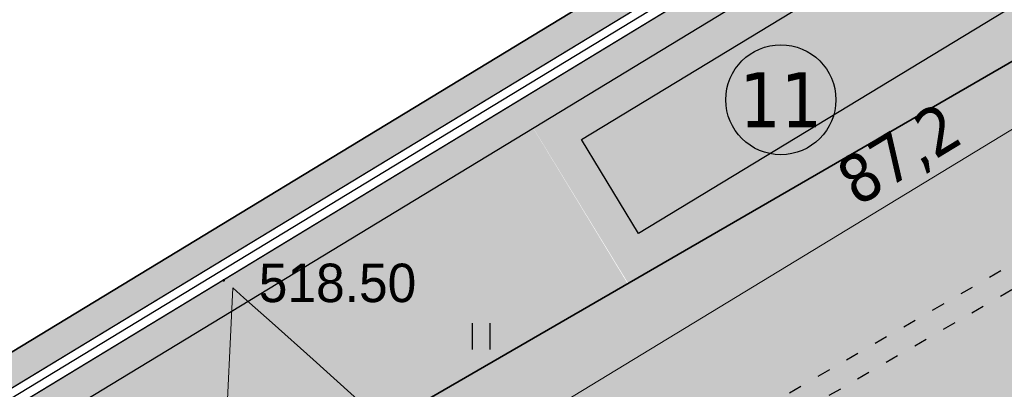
# Model space of a CAD drawing. Header units: millimetres. Extents: x 767170 to 66149698, y -983507 to 2493658.
# Tile 435 of 656: x 4590966 to 4613338, y -536306 to -527905. Entities that reach past the tile are written whole.
import ezdxf
from ezdxf.enums import TextEntityAlignment as Align

# ---------------------------------------------------------------- set-up
doc = ezdxf.new("R2010")
doc.units = ezdxf.units.MM
doc.linetypes.add('ACAD_ISO03W100', pattern=[30, 12, -18])
for name, color, linetype in [('(004) Точки рельефа', 7, 'Continuous'), ('(031) Горизонтали', 42, 'Continuous'), ('(036) Растительность', 7, 'Continuous'), ('(040) Ограда', 7, 'Continuous'), ('bardyur', 7, 'Continuous'), ('GLUXOY OG', 7, 'Continuous'), ('truba', 1, 'Continuous'), ('Цоколь', 7, 'Continuous')]:
    doc.layers.add(name, color=color, linetype=linetype)
doc.styles.add('BLACK', font='tahomabd.ttf')
doc.styles.add('D-431', font='txt')
doc.styles.get("Standard").update_dxf_attribs({"font": 'isocpeui.ttf'})
doc.styles.add('Tahoma', font='tahoma.ttf')
doc.linetypes.add('BORD2', pattern='A,0.5,[130,ltypeshp.shx,S=0.25,R=135,X=0,Y=0],0.1,[130,ltypeshp.shx,S=0.25,R=135,X=0,Y=0],0.5', length=1.1)
doc.linetypes.add('ОГРАДА_БЕТ', pattern='A,4,["|",Standard,S=0.8,R=0,X=0,Y=-0.8],4', length=8)
doc.linetypes.add('ОГРАДА_ГЛИН', pattern='A,4,["|",Standard,S=0.8,R=0,X=0,Y=-0.8],0.5,["|",Standard,S=0.8,R=0,X=0,Y=-0.8],3.5', length=8)
doc.dimstyles.new('genplan dimension', dxfattribs={"dimtxt": 1100, "dimasz": 450, "dimexe": 450, "dimexo": 0, "dimgap": 80, "dimtad": 1, "dimlfac": 0.001, "dimtxsty": 'BLACK', "dimblk": 'OBLIQUE', "dimcen": 0, "dimclrd": 186, "dimclre": 186, "dimclrt": 186, "dimadec": 1, "dimazin": 0, "dimtfac": 1, "dimtmove": 0, "dimatfit": 3, "dimldrblk": 'OBLIQUE', "dimfxl": 1, "dimlwd": 9, "dimlwe": 9, "dimarcsym": 0})

# ---------------------------------------------------------------- blocks, each defined once
blk = doc.blocks.new('_Oblique')
at = {"color": 0, "linetype": 'ByBlock', "lineweight": -2}
blk.add_line((-0.5, -0.5), (0.5, 0.5), dxfattribs=at)
blk = doc.blocks.new('*D288')
at = {"color": 186, "lineweight": 9, "transparency": 16777216}
for p, q in [((2255842.21373015, -554331.2133756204), (2330361.64044784, -509046.6128842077)), ((2330349.808324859, -509027.1421808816), (2330595.333913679, -509431.1741459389)), ((2255830.381608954, -554311.7426752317), (2256075.907195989, -554715.7746373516))]:
    blk.add_line(p, q, dxfattribs=at)
for p, xscale, yscale, zscale, rotation in [((2330361.64044784, -509046.6128842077), 450.0000000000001, 450.0000000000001, 450.0000000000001, 31.28656990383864), ((2255842.21373015, -554331.2133756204), 450, 450, 450, 211.2865699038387)]:
    blk.add_blockref('_Oblique', p, dxfattribs=dict(at, xscale=xscale, yscale=yscale, zscale=zscale, rotation=rotation))
at = {"color": 186, "transparency": 16777216, "insert": (2292697.259500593, -531023.0002948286), "char_height": 1100, "attachment_point": 5, "rotation": 31.28656990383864, "style": 'BLACK'}
blk.add_mtext('87,2', dxfattribs=at)
blk = doc.blocks.new('I04010')
for p, q in [((-0.4122729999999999, 0.0071460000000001), (-0.4122729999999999, 1.207145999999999)), ((0.3877269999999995, 1.207145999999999), (0.3877269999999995, 0.0071460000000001))]:
    blk.add_line(p, q)
blk = doc.blocks.new('A$C05d28b1e')
at = {"layer": '(004) Точки рельефа', "color": 7, "linetype": 'ByBlock', "lineweight": -2}
blk.add_point((-137151, 63738), dxfattribs=at)
at = {"layer": '(031) Горизонтали', "color": 42, "linetype": 'Continuous', "lineweight": 0, "ltscale": 600}
for points in [[(-135839.6589210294, 46425.86838982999), (-136062.1711905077, 47606.54424290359), (-136274.0344827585, 48862.72413791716), (-136437.6542347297, 50034.41377712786), (-136589.1349213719, 51390.54967565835), (-136726.1566511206, 52868.90655946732), (-136846.3995323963, 54407.25915445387), (-136947.5436736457, 55943.38218651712), (-137027.2691832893, 57415.05038164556), (-137083.2561697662, 58760.0384657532), (-137113.1847415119, 59916.12116476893), (-136937.492307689, 63565.17692308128)], [(-130073.2400000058, 57158.31999999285), (-130277.6615706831, 57438.19591888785), (-130889.8081588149, 58056.15917092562), (-131794.7554494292, 58913.60058540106), (-132877.5791275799, 59911.91099157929), (-134023.3548782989, 60952.48121877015), (-135117.1583866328, 61936.70209623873), (-136044.0653376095, 62765.96445325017), (-136689.1514162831, 63341.65911911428), (-136937.492307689, 63565.17692308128)]]:
    blk.add_lwpolyline(points, dxfattribs=at)
at = {"layer": '(040) Ограда', "ltscale": 600, "flags": 128}
blk.add_lwpolyline([(-65264.40736584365, 129736.0944886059), (-69527.56274084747, 127117.9602796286), (-60665.4079442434, 110685.5274772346), (-137358.727671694, 64079.83214361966), (-200340.084258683, 25825.59958398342), (-120612.5554367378, -95364.3361081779), (-115994.5822715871, -101904.9477696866)], dxfattribs=at)
at = {"layer": '(040) Ограда', "linetype": 'ОГРАДА_БЕТ', "ltscale": 600, "flags": 128}
blk.add_lwpolyline([(-64714.22453771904, 129604.5693745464), (-68996.00000000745, 126975), (-60133, 110541), (-137151.0000000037, 63738), (-199777.9999999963, 25699), (-120282.0000000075, -95139.0000000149), (-115667.8203322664, -101674.2387862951)], dxfattribs=at)
at = {"layer": '(036) Растительность', "linetype": 'Continuous', "xscale": 500, "yscale": 500, "zscale": 500}
blk.add_blockref('I04010', (-131290.8147954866, 62158.28363017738), dxfattribs=at)
at = {"layer": '(004) Точки рельефа', "linetype": 'ByBlock', "insert": (-136349.8209419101, 63671.56100341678), "char_height": 875, "attachment_point": 4, "style": 'D-431'}
blk.add_mtext('518.50', dxfattribs=at)
blk = doc.blocks.new('Eksplikatsia')
h = blk.add_hatch(color=2)
h.dxf.hatch_style = 1
edge = h.paths.add_edge_path()
edge.add_arc((0, 0), 1250, 0, 360)
at = {"lineweight": 30}
blk.add_circle((0, 0), 1250, dxfattribs=at)
at = {"color": 1}
blk.add_attdef('№', text='', height=1250, dxfattribs=at).set_placement((0, 0), align=Align.MIDDLE_CENTER)
blk = doc.blocks.new('A$C2cdd6916')
dim = blk.add_linear_dim(base=(19119.19873189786, 52493.96583542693), p1=(-55412.06010698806, 7228.836044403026), p2=(19107.36660891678, 52513.43653875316), angle=31.28656990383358, dimstyle='genplan dimension')
dim.commit()
dim.dimension.update_dxf_attribs({"geometry": '*D288', "text_midpoint": (-18545.18221534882, 30517.57842480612), "insert": (-2311242.441715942, 561540.5787196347)})

msp = doc.modelspace()

# ---------------------------------------------------------------- hatches: boundary and pattern name
at = {"true_color": 0xb1ab95}
h = msp.add_hatch(color=253, dxfattribs=at)
h.dxf.hatch_style = 1
edge = h.paths.add_edge_path(flags=17)
edge.add_line((4648328.855746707, -738071.1961680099), (4647915.343157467, -737503.0177003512))
edge.add_line((4647915.343157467, -737503.0177003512), (4646931.781343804, -738360.7934891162))
edge.add_line((4646931.781343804, -738360.7934891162), (4609545.139966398, -686990.4479144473))
edge.add_line((4609545.139966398, -686990.4479144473), (4554229.901150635, -602908.4459518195))
edge.add_arc((4559661.286187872, -598492.5591125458), 6999.999999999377, 211.2865698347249, 219.1121955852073, ccw=False)
edge.add_line((4553679.222112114, -602127.790796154), (4553229.880127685, -601388.3626725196))
edge.add_line((4553229.880127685, -601388.3626725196), (4533953.635743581, -572087.4818874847))
edge.add_line((4533953.635743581, -572087.4818874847), (4602632.279335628, -530361.4374201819))
edge.add_line((4602632.279335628, -530361.4374201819), (4604789.506222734, -533892.3859149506))
edge.add_line((4604789.506222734, -533892.3859149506), (4616540.260172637, -527093.0857198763))
edge.add_line((4616540.260172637, -527093.0857198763), (4614274.150422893, -523338.3539875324))
edge.add_line((4614274.150422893, -523338.3539875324), (4613999.594629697, -524427.8156292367))
edge.add_line((4613999.594629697, -524427.8156292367), (4615281.052731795, -526536.5572784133))
edge.add_line((4615281.052731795, -526536.5572784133), (4605026.085752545, -532768.3830345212))
edge.add_line((4605026.085752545, -532768.3830345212), (4603727.788720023, -530631.9315805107))
edge.add_line((4603727.788720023, -530631.9315805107), (4613982.755699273, -524400.1058244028))
edge.add_line((4613982.755699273, -524400.1058244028), (4614272.474514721, -523289.3801364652))
edge.add_line((4614272.474514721, -523289.3801364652), (4661746.18187082, -494446.4979745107))
edge.add_line((4661746.18187082, -494446.4979745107), (4666840.859182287, -503524.8294597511))
edge.add_line((4666840.859182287, -503524.8294597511), (4664029.806232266, -505186.5951910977))
edge.add_line((4664029.806232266, -505186.5951910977), (4667083.120363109, -510351.5998201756))
edge.add_line((4667083.120363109, -510351.5998201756), (4669777.965073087, -508758.5310769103))
edge.add_line((4669777.965073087, -508758.5310769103), (4723113.120156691, -603797.7628209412))
edge.add_line((4723113.120156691, -603797.7628209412), (4692488.820909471, -624059.1584787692))
edge.add_line((4692488.820909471, -624059.1584787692), (4692257.353599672, -629108.34697653))
edge.add_line((4692257.353599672, -629108.34697653), (4693613.737975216, -630946.3346518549))
edge.add_line((4693613.737975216, -630946.3346518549), (4672742.682076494, -649693.5531833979))
edge.add_line((4672742.682076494, -649693.5531833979), (4703709.994747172, -689621.1933798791))
edge.add_line((4703709.994747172, -689621.1933798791), (4657133.666540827, -729612.6465786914))
edge.add_line((4657133.666540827, -729612.6465786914), (4654266.41766559, -726274.3403928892))
edge.add_line((4654266.41766559, -726274.3403928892), (4649895.98131521, -730028.0789694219))
edge.add_line((4649895.98131521, -730028.0789694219), (4652913.131984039, -734173.7327859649))
edge.add_line((4652913.131984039, -734173.7327859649), (4654023.676054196, -733205.2142825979))
edge.add_line((4654023.676054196, -733205.2142825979), (4651482.865144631, -730246.9762134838))
edge.add_line((4651482.865144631, -730246.9762134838), (4654137.965417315, -727966.5283315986))
edge.add_line((4654137.965417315, -727966.5283315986), (4656679.313868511, -730925.3922544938))
edge.add_line((4656679.313868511, -730925.3922544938), (4704671.280522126, -689718.4409498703))
edge.add_line((4704671.280522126, -689718.4409498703), (4673694.92457155, -649779.140819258))
edge.add_line((4673694.92457155, -649779.140819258), (4694554.490352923, -631042.2431714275))
edge.add_line((4694554.490352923, -631042.2431714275), (4692967.986943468, -628892.4294711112))
edge.add_line((4692967.986943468, -628892.4294711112), (4693171.793237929, -624446.6336537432))
edge.add_line((4693171.793237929, -624446.6336537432), (4724041.970081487, -604022.5624936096))
edge.add_line((4724041.970081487, -604022.5624936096), (4662002.000876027, -493472.007208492))
edge.add_line((4662002.000876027, -493472.007208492), (4532970.036415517, -571866.0057673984))
edge.add_line((4532970.036415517, -571866.0057673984), (4608969.431378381, -687388.9866535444))
edge.add_line((4608969.431378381, -687388.9866535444), (4646815.683725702, -739390.8512276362))
edge.add_line((4646815.683725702, -739390.8512276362), (4648328.855746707, -738071.1961680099))
h.paths.add_polyline_path([(4608640.455042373, -687616.723075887), (4532407.979656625, -571739.447984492), (4662148.183164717, -492915.1553421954), (4724572.741467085, -604151.0194494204), (4693562.063139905, -624668.0480394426), (4693374.063139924, -628769.0480394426), (4695092.063140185, -631097.0480397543), (4674239.063140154, -649828.0480397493), (4705218.778735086, -689771.6799208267), (4656939.910666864, -731228.802227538), (4657460.903759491, -731835.388728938), (4654805.803486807, -734115.8366108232), (4654284.306111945, -733508.6629791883), (4653149.424892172, -734498.4061960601), (4654323.645578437, -736111.8199774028), (4659153.0916982, -731963.8409772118), (4658306.406786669, -730978.0550895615), (4706180.045844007, -689868.9034238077), (4675191.30563521, -649913.6356756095), (4696032.815517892, -631192.9565593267), (4694084.69648372, -628553.1305340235), (4694245.035468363, -625055.5232144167), (4725501.59139188, -604375.8191220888), (4662404.002169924, -491940.6645761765), (4531424.380328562, -571517.9718644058), (4608064.746454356, -688015.2618149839), (4646633.244611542, -741009.5133881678), (4648978.661244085, -738964.0480457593), (4648565.148654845, -738395.8695781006), (4646749.342229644, -739979.4556496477)])
at = {"true_color": 0x939598}
h = msp.add_hatch(color=252, dxfattribs=at)
h.dxf.hatch_style = 1
edge = h.paths.add_edge_path(flags=16)
edge.add_line((4573708.599856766, -594051.7441392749), (4561051.611738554, -601743.2505564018))
edge.add_arc((4559493.655302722, -599179.5088096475), 3000.000000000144, 211.286569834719, 301.28656983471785, ccw=False)
edge.add_line((4556929.913555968, -600737.4652454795), (4542991.899970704, -577801.3506831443))
edge.add_arc((4545555.641717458, -576243.3942473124), 2999.999999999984, 121.28656983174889, 211.2865698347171, ccw=False)
edge.add_line((4543997.685281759, -573679.6525004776), (4557535.034224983, -565453.160914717))
edge.add_arc((4559092.990660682, -568016.9026615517), 2999.999999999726, 29.088455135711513, 121.2865698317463, ccw=False)
edge.add_line((4561714.601260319, -566558.4247344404), (4569388.957600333, -580353.0619739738))
edge.add_line((4569388.957600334, -580353.0619739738), (4570361.992197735, -582102.089344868))
edge.add_line((4570361.992197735, -582102.089344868), (4572308.061392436, -585600.1440864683))
edge.add_line((4572308.061392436, -585600.1440864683), (4573281.095989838, -587349.1714573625))
edge.add_line((4573281.095989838, -587349.1714573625), (4574772.254020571, -590029.5244654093))
edge.add_arc((4572150.643420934, -591488.0023925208), 3000.000000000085, -58.71343016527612, 29.088455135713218, ccw=False)
edge = h.paths.add_edge_path(flags=16)
edge.add_line((4633053.354332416, -604862.941864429), (4641159.397596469, -619934.0224134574))
edge.add_arc((4638517.314711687, -621355.0776657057), 2999.999999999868, -61.726229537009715, 28.273770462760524, ccw=False)
edge.add_line((4639938.369963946, -623997.1605504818), (4612215.098402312, -638908.237295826))
edge.add_arc((4610794.043150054, -636266.1544110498), 2999.999999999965, 209.0884551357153, 298.27377046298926, ccw=False)
edge.add_line((4608172.432550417, -637724.6323381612), (4600663.245445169, -624226.8864046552))
edge.add_arc((4603284.856044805, -622768.4084775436), 2999.999999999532, 121.28656990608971, 209.0884551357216, ccw=False)
edge.add_line((4601726.899605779, -620204.6667327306), (4628853.315008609, -603720.2553718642))
edge.add_arc((4630411.271447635, -606283.9971166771), 2999.999999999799, 28.273770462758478, 121.2865699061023, ccw=False)
edge = h.paths.add_edge_path(flags=16)
edge.add_line((4669460.312800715, -604792.7274132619), (4664069.302379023, -595313.390776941))
edge.add_line((4664069.302379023, -595313.390776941), (4660127.255081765, -588381.8528194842))
edge.add_arc((4662735.030937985, -586898.7799676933), 3000.000000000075, 120.09939656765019, 209.6273998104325, ccw=False)
edge.add_line((4661230.526061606, -584303.3098605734), (4684657.294780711, -570723.6166562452))
edge.add_arc((4686161.799657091, -573319.0867633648), 2999.999999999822, 29.878037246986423, 120.0993965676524, ccw=False)
edge.add_line((4688763.062957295, -571824.6205566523), (4691629.684273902, -576814.2528367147))
edge.add_line((4691629.684273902, -576814.2528367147), (4694200.52510878, -581289.0505165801))
edge.add_line((4694200.52510878, -581289.0505165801), (4696126.615485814, -584641.5975251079))
edge.add_arc((4693525.35218561, -586136.0637318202), 2999.999999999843, -59.03634284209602, 29.878037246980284, ccw=False)
edge.add_line((4695068.834990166, -588708.5451859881), (4683515.030454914, -595640.8006541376))
edge.add_arc((4685058.513259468, -598213.282108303), 2999.99999999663, 120.9636571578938, 150.6005223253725)
edge.add_line((4682444.858400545, -596740.5946742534), (4679319.035210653, -602288.15539861))
edge.add_arc((4676705.380351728, -600815.4679645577), 3000.000000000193, 298.2737704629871, 330.60052232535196, ccw=False)
edge.add_line((4678126.435603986, -603457.5508493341), (4673489.143909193, -605951.7374462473))
edge.add_arc((4672068.088656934, -603309.6545614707), 3000.000000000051, 209.6273998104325, 298.2737704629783, ccw=False)
edge = h.paths.add_edge_path(flags=16)
edge.add_line((4654948.510937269, -512967.1149082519), (4659958.55160792, -521687.5763499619))
edge.add_line((4659958.55160792, -521687.5763499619), (4663442.828304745, -527752.2976934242))
edge.add_line((4663442.828304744, -527752.2976934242), (4667900.186898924, -535510.7624061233))
edge.add_arc((4665298.923598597, -537005.2286126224), 2999.999999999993, -59.41036551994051, 29.87803724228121, ccw=False)
edge.add_line((4666825.580664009, -539587.7309271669), (4658211.964145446, -544679.7064281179))
edge.add_line((4658211.964145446, -544679.7064281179), (4654139.227967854, -547087.3214866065))
edge.add_line((4654139.227967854, -547087.3214866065), (4643778.56286216, -553212.0720809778))
edge.add_line((4643778.56286216, -553212.0720809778), (4645855.991798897, -556630.6473078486))
edge.add_line((4645855.991798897, -556630.6473078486), (4654998.802432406, -551225.83648822))
edge.add_arc((4656525.460697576, -553808.3380935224), 3000.000000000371, 30.60362588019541, 120.58966109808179, ccw=False)
edge.add_line((4659107.590131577, -552281.0504369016), (4661575.016078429, -556453.7999565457))
edge.add_line((4661575.01607843, -556453.7999565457), (4664993.085523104, -554376.6783778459))
edge.add_line((4664993.085523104, -554376.6783778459), (4662551.299431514, -550246.1382742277))
edge.add_arc((4665133.801746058, -548719.4812088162), 2999.999999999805, 120.58963448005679, 210.5896344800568, ccw=False)
edge.add_line((4663607.144680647, -546136.9788942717), (4668754.20478019, -543094.2727472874))
edge.add_arc((4670280.861845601, -545676.7750618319), 2999.999999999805, 29.878037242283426, 120.58963448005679, ccw=False)
edge.add_line((4672882.125145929, -544182.3088553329), (4679098.756118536, -555002.9576799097))
edge.add_line((4679098.756118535, -555002.9576799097), (4673414.22267807, -558268.810515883))
edge.add_line((4673414.22267807, -558268.810515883), (4675492.125788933, -561688.1660341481))
edge.add_line((4675492.125788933, -561688.1660341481), (4681091.3777272, -558471.3087470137))
edge.add_line((4681091.3777272, -558471.3087470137), (4683781.471758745, -563153.678176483))
edge.add_arc((4681180.208458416, -564648.1443829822), 3000.000000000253, -59.90060343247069, 29.878037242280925, ccw=False)
edge.add_line((4682684.713334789, -567243.6144901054), (4654161.64441582, -583777.4578813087))
edge.add_line((4654161.64441582, -583777.4578813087), (4657816.03176946, -589791.0441251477))
edge.add_line((4657816.031769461, -589791.0441251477), (4656690.94620172, -590430.8935422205))
edge.add_line((4656690.946201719, -590430.8935422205), (4665866.463175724, -606564.7548048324))
edge.add_arc((4663258.687319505, -608047.8276566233), 3000.000000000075, -61.72622953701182, 29.627399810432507, ccw=False)
edge.add_line((4664679.742571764, -610689.9105413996), (4648745.3129132, -619260.3097096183))
edge.add_arc((4647324.257660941, -616618.2268248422), 2999.999999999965, 208.2737704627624, 298.27377046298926, ccw=False)
edge.add_line((4644682.174776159, -618039.2820770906), (4636159.356292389, -602193.3163340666))
edge.add_arc((4638801.43917717, -600772.2610818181), 2999.999999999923, 120.0993965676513, 208.2737704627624, ccw=False)
edge.add_line((4637296.934300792, -598176.7909746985), (4639797.859089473, -596727.0907721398))
edge.add_line((4639797.859089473, -596727.0907721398), (4637872.492395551, -593558.7461100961))
edge.add_line((4637872.49239555, -593558.7461100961), (4613410.688726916, -608423.9034968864))
edge.add_line((4613410.688726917, -608423.9034968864), (4599977.63949682, -616587.0133678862))
edge.add_arc((4598419.683057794, -614023.271623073), 2999.999999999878, 209.0884782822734, 301.28656990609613, ccw=False)
edge.add_line((4595798.073047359, -615481.7506092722), (4584604.801919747, -595361.8724216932))
edge.add_arc((4587226.412519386, -593903.3944945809), 3000.000000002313, 120.58963448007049, 209.0884551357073, ccw=False)
edge.add_line((4585699.755453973, -591320.892180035), (4596322.964269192, -585040.9377715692))
edge.add_arc((4597657.965590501, -587727.528821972), 3000.000000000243, 30.58965835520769, 116.42336694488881, ccw=False)
edge.add_line((4600240.467268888, -586200.8706804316), (4603470.693196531, -591665.1403737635))
edge.add_line((4603470.69319653, -591665.1403737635), (4606966.987318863, -589638.4587557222))
edge.add_line((4606966.987318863, -589638.4587557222), (4603703.669805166, -584198.445144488))
edge.add_arc((4606266.306638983, -582638.6719372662), 2999.999999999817, 120.589634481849, 211.3271806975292, ccw=False)
edge.add_line((4604739.649573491, -580056.1696227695), (4617056.793816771, -572784.0475478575))
edge.add_line((4617056.793816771, -572784.0475478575), (4614979.364880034, -569365.472320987))
edge.add_line((4614979.364880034, -569365.472320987), (4602568.78696696, -576702.0374617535))
edge.add_line((4602568.78696696, -576702.0374617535), (4590421.90036759, -583882.7203774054))
edge.add_line((4590421.90036759, -583882.7203774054), (4583889.807354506, -587744.1945353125))
edge.add_arc((4582363.150289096, -585161.6922207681), 2999.999999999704, 209.0884551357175, 300.5896344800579, ccw=False)
edge.add_line((4579741.539689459, -586620.1701478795), (4567029.476572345, -563770.2669771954))
edge.add_arc((4569651.087171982, -562311.789050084), 3000.000000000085, 120.0548210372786, 209.0884551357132, ccw=False)
edge.add_line((4568148.601999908, -559715.1492391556), (4585050.783397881, -549935.0954868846))
edge.add_line((4585050.783397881, -549935.0954868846), (4605655.825293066, -538012.46771726))
edge.add_arc((4607158.31046514, -540609.1075281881), 3000.000000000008, 31.28656990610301, 120.05482103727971, ccw=False)
edge.add_line((4609722.052209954, -539051.1510891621), (4612993.857033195, -544435.1672247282))
edge.add_line((4612993.857033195, -544435.1672247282), (4621966.953140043, -538982.319688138))
edge.add_line((4621966.953140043, -538982.319688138), (4618879.38854058, -533901.485554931))
edge.add_arc((4621443.130285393, -532343.5291159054), 3000.000000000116, 120.0548210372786, 211.2865699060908, ccw=False)
edge.add_line((4619940.645113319, -529746.8893049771), (4647130.072114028, -514014.3603905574))
edge.add_line((4647130.072114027, -514014.3603905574), (4650844.762464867, -511864.9413038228))
edge.add_arc((4652347.247636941, -514461.5811147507), 2999.999999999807, 29.878037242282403, 120.0548210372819, ccw=False)
edge = h.paths.add_edge_path(flags=16)
edge.add_line((4652002.441158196, -702025.6924091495), (4640386.08202173, -711565.3441646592))
edge.add_arc((4638482.144716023, -709246.9346374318), 3000.000000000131, 216.0466201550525, 309.39371673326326, ccw=False)
edge.add_line((4636056.52933503, -711012.2646415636), (4632519.83630267, -706152.7443269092))
edge.add_arc((4634945.451683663, -704387.4143227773), 2999.999999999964, 129.393716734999, 216.0466201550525, ccw=False)
edge.add_line((4633041.514377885, -702069.0047956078), (4644386.691935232, -692752.0543004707))
edge.add_arc((4646290.629241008, -695070.4638276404), 2999.999999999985, 39.39371673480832, 129.3937167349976, ccw=False)
edge.add_line((4648609.038768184, -693166.5265218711), (4652416.913379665, -697803.345576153))
edge.add_arc((4650098.503852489, -699707.2828819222), 3000.000000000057, -50.60628326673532, 39.39371673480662, ccw=False)
edge = h.paths.add_edge_path()
edge.add_arc((4693525.35218561, -586136.06373182), 7000.000000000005, 300.9636571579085, 389.8780372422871)
edge.add_line((4699594.966553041, -582648.9759166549), (4690723.46441257, -567207.2664712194))
edge.add_line((4690723.46441257, -567207.2664712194), (4661792.88113793, -516850.7818696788))
edge.add_arc((4664394.144438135, -515356.315662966), 2999.999999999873, 119.87803724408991, 209.8780372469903, ccw=False)
edge.add_line((4662899.678231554, -512755.0523626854), (4667083.12036311, -510351.5998201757))
edge.add_line((4667083.12036311, -510351.5998201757), (4665047.420608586, -506907.9978175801))
edge.add_line((4665047.420608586, -506907.9978175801), (4660444.369459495, -509552.5222639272))
edge.add_arc((4658949.903252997, -506951.2589635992), 3000.000000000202, 228.6798708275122, 299.8780372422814, ccw=False)
edge.add_arc((4652347.247637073, -514461.5811149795), 7000.000000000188, 48.67987082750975, 120.0548210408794)
edge.add_line((4648841.448901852, -508402.7548897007), (4561750.141290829, -558796.1124013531))
edge.add_line((4561750.141290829, -558796.1124013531), (4541368.217889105, -571181.9733323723))
edge.add_line((4541368.217889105, -571181.9733323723), (4536625.295655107, -574064.1927401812))
edge.add_line((4536625.295655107, -574064.1927401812), (4553229.880127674, -601388.362672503))
edge.add_line((4553229.880127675, -601388.362672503), (4553679.222112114, -602127.7907961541))
edge.add_arc((4559661.286187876, -598492.5591125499), 6999.999999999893, 211.2865698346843, 301.286569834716)
edge.add_line((4563296.517871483, -604474.6231883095), (4575214.601322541, -597232.1406571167))
edge.add_arc((4576772.557758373, -599795.8824038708), 3000.000000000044, 29.08845513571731, 121.28656983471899, ccw=False)
edge.add_line((4579394.16835801, -598337.4044767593), (4581112.522806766, -601426.1425049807))
edge.add_arc((4578490.912207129, -602884.6204320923), 2999.999999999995, -60.91154486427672, 29.088455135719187, ccw=False)
edge.add_line((4579949.390134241, -605506.2310317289), (4577327.779534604, -606964.7089588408))
edge.add_line((4577327.779534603, -606964.7089588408), (4594829.514659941, -638424.0361544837))
edge.add_line((4594829.514659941, -638424.0361544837), (4596768.681272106, -637345.221588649))
edge.add_arc((4598227.159199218, -639966.8321882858), 2999.999999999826, 15.949142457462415, 119.08845513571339, ccw=False)
edge.add_line((4601111.677144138, -639142.4801849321), (4606747.372759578, -658886.9876102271))
edge.add_line((4606747.372759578, -658886.9876102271), (4627182.732736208, -709015.8008024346))
edge.add_line((4627182.732736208, -709015.8008024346), (4652438.153989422, -743717.4928937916))
edge.add_arc((4650012.53860846, -745482.8228979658), 2999.999999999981, -46.41797687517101, 36.04662015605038, ccw=False)
edge.add_line((4652080.715498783, -747655.9874914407), (4660849.128155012, -739311.1854111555))
edge.add_arc((4658780.920551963, -737138.0500470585), 2999.999999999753, 216.0466201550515, 313.5828328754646, ccw=False)
edge.add_line((4656355.30517097, -738903.3800511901), (4641951.017723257, -719111.4651663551))
edge.add_arc((4644376.63310425, -717346.1351622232), 2999.999999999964, 129.3937167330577, 216.0466201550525, ccw=False)
edge.add_line((4642472.695798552, -715027.7256349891), (4683909.141664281, -681006.4269511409))
edge.add_line((4683909.141664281, -681006.4269511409), (4685174.861241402, -682548.1954360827))
edge.add_line((4685174.861241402, -682548.1954360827), (4688272.077266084, -680012.2950698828))
edge.add_line((4688272.077266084, -680012.2950698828), (4670497.967197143, -658368.9006177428))
edge.add_line((4670497.967197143, -658368.9006177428), (4640358.643776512, -683120.0852374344))
edge.add_line((4640358.643776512, -683120.0852374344), (4642262.58108223, -685438.4947645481))
edge.add_arc((4639944.171555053, -687342.4320703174), 2999.999999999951, -50.60628326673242, 39.39371673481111, ccw=False)
edge.add_line((4641848.108860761, -689660.8415975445), (4632949.524449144, -696968.587114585))
edge.add_arc((4631045.587143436, -694650.1775873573), 3000.000000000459, 202.1786080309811, 309.3937167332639, ccw=False)
edge.add_line((4628267.552370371, -695782.6628188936), (4612318.025081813, -656657.7893214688))
edge.add_arc((4615096.059854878, -655525.3040899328), 3000.000000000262, 165.4416731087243, 202.178608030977, ccw=False)
edge.add_line((4612192.383096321, -654771.2077553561), (4615276.990371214, -642893.8095467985))
edge.add_arc((4618180.66712977, -643647.905881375), 2999.999999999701, 118.2737704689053, 165.4416731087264, ccw=False)
edge.add_line((4616759.611877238, -641005.8229967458), (4679510.665953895, -607254.9079454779))
edge.add_arc((4675247.5001963, -599328.6592915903), 8999.999999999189, 298.2737704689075, 330.6005223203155)
edge.add_line((4683088.464772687, -603746.721594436), (4685410.254615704, -599626.1206012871))
edge.add_arc((4688023.909474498, -601098.8080355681), 2999.999999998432, 120.96365715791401, 150.6005223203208, ccw=False)
edge.add_line((4686480.426669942, -598526.3265814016), (4697126.812062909, -592138.5204582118))
at = {"true_color": 0x7abf6e, "transparency": 33554687}
h = msp.add_hatch(color=83, dxfattribs=at)
h.dxf.hatch_style = 1
h.paths.add_polyline_path([(4556273.801544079, -562124.0543562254), (4561750.141290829, -558796.1124013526), (4604776.527704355, -533899.8956324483), (4602628.903944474, -530363.4881555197), (4554677.233042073, -559496.7593983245), (4544421.657846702, -565727.5840660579), (4533953.63574358, -572087.4818874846), (4553229.880127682, -601388.3626725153), (4536625.295655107, -574064.1927401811), (4535404.896448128, -572055.9283793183), (4540147.818678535, -569173.7089656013), (4541368.217889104, -571181.9733323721), (4546018.819848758, -568355.8558957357)])

# ---------------------------------------------------------------- block references
msp.add_blockref('A$C2cdd6916', (4629531.983803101, -561540.5787196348, -3655.999999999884))

# ---------------------------------------------------------------- next in the draw order: block references
at = {"color": 5, "lineweight": 50}
msp.add_blockref('A$C05d28b1e', (4732748.063139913, -597565.0480394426), dxfattribs=at)

# ---------------------------------------------------------------- next in the draw order: hatches: boundary and pattern name
at = {"layer": 'Цоколь'}
h = msp.add_hatch(color=1, dxfattribs=at)
h.dxf.hatch_style = 1
h.paths.add_polyline_path([(4613982.755699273, -524400.1058244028), (4615281.052731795, -526536.5572784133), (4605026.085752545, -532768.3830345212), (4603727.788720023, -530631.9315805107)])

# ---------------------------------------------------------------- next in the draw order: linework, layer by layer
for points in [[(4649025.23826232, -738923.4276820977), (4646633.244611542, -741009.5133881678), (4608064.746454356, -688015.2618149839), (4531424.380328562, -571517.9718644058), (4662404.002169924, -491940.6645761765), (4725501.59139188, -604375.8191220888), (4694245.035468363, -625055.5232144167), (4694084.69648372, -628553.1305340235), (4696032.815517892, -631192.9565593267), (4675191.30563521, -649913.6356756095), (4706180.045844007, -689868.9034238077), (4658306.406786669, -730978.0550895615), (4659153.0916982, -731963.8409772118), (4654323.645578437, -736111.8199774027)], [(4706180.045844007, -689868.9034238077), (4675191.30563521, -649913.6356756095), (4696032.815517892, -631192.9565593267), (4694084.69648372, -628553.1305340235), (4694245.035468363, -625055.5232144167), (4725501.59139188, -604375.8191220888), (4662404.002169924, -491940.6645761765), (4531424.380328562, -571517.9718644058), (4608064.746454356, -688015.2618149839)], [(4608640.455042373, -687616.723075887), (4532407.979656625, -571739.447984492), (4662148.183164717, -492915.1553421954), (4662148.783974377, -492916.2259397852)], [(4704671.280522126, -689718.4409498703), (4673694.92457155, -649779.140819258), (4694554.490352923, -631042.2431714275), (4692967.986943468, -628892.4294711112), (4693171.793237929, -624446.6336537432), (4724041.970081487, -604022.5624936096), (4662002.000876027, -493472.007208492), (4532970.036415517, -571866.0057673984), (4608969.431378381, -687388.9866535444)], [(4648841.448901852, -508402.7548897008), (4561750.141290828, -558796.1124013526)], [(4648841.448901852, -508402.7548897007), (4561750.141290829, -558796.1124013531)]]:
    msp.add_lwpolyline(points)
msp.add_lwpolyline([(4609545.139966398, -686990.4479144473), (4554229.901150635, -602908.4459518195, -0.0341590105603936), (4553679.222112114, -602127.790796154), (4553229.880127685, -601388.3626725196), (4533953.635743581, -572087.4818874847), (4661746.18187082, -494446.4979745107), (4666840.859182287, -503524.8294597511), (4664029.806232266, -505186.5951910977), (4667083.120363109, -510351.5998201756), (4669777.965073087, -508758.5310769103), (4723113.120156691, -603797.7628209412), (4692488.820909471, -624059.1584787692), (4692257.353599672, -629108.34697653), (4693613.737975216, -630946.3346518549), (4672742.682076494, -649693.5531833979), (4703709.994747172, -689621.1933798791)], format="xyb")
msp.add_lwpolyline([(4613982.755699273, -524400.1058244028), (4615281.052731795, -526536.5572784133), (4605026.085752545, -532768.3830345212), (4603727.788720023, -530631.9315805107)], close=True)
at = {"layer": 'bardyur', "color": 5, "linetype": 'BORD2', "lineweight": 30, "ltscale": 600}
msp.add_lwpolyline([(4541368.217889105, -571181.9733323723), (4561750.141290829, -558796.1124013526), (4648841.448901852, -508402.7548897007, -0.3219071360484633), (4656969.106568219, -509204.3556090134, 0.3210560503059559), (4660444.369459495, -509552.5222639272), (4665047.420608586, -506907.9978175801)], format="xyb", dxfattribs=at)
at = {"layer": 'GLUXOY OG', "color": 186, "linetype": 'ОГРАДА_ГЛИН', "lineweight": 30, "ltscale": 400}
for points in [[(4588769.813714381, -657412.328429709), (4532407.979656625, -571739.447984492), (4662148.183164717, -492915.1553421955), (4662148.783974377, -492916.2259397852)], [(4662002.621566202, -493473.1132316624), (4662002.000876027, -493472.0072084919), (4532970.036415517, -571866.0057673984), (4589103.983955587, -657192.4870098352)]]:
    msp.add_lwpolyline(points, dxfattribs=at)
at = {"layer": 'GLUXOY OG', "color": 186, "lineweight": 30, "ltscale": 400}
msp.add_lwpolyline([(4662075.092020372, -493193.5812753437), (4532689.008036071, -571802.7268759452), (4589305.453016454, -657862.628991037)], dxfattribs=at)
at = {"layer": 'truba', "color": 1, "linetype": 'ACAD_ISO03W100', "lineweight": 30, "ltscale": 25}
for points in [[(4621048.542144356, -529105.8304818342), (4604319.444757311, -538785.7332008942)], [(4621298.956339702, -529538.6037836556), (4604569.858952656, -539218.5065027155)]]:
    msp.add_lwpolyline(points, dxfattribs=at)

# ---------------------------------------------------------------- next in the draw order: block references
ref = msp.add_blockref('Eksplikatsia', (4608260, -529724.1120910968))
ref.add_attrib('№', '11', dxfattribs={"color": 1, "height": 1250, "style": 'Tahoma'}).set_placement((4608260, -529724.1120910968), align=Align.MIDDLE_CENTER)

doc.saveas('drawing.dxf')
